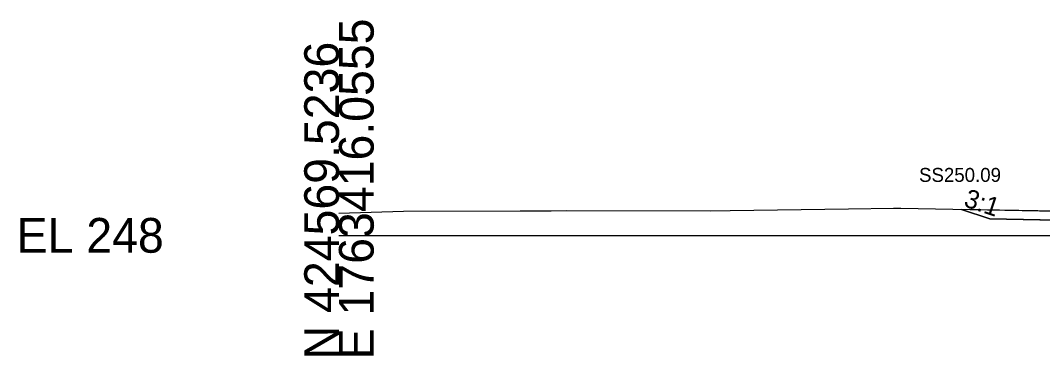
# Model space of a CAD drawing. Extents: x -26 to 3203, y -11010 to 4024.
# Drawn here: x 1974.3 to 2056.8, y -509.7 to -482.7 of the extents above; entities that cross this region are included whole.
import ezdxf

# ---------------------------------------------------------------- set-up
doc = ezdxf.new("R2010")
doc.units = 0
for name, color, linetype in [('Default', 7, 'Continuous'), ('Exist Cross Section Cell', 7, 'Continuous'), ('Exist XS Ground Line', 7, 'Continuous'), ('Prop CMT Slope Grass', 7, 'Continuous'), ('Prop XS Side Slope Text', 7, 'Continuous'), ('Prop XS SS Elevation Text', 7, 'Continuous'), ('Scratch_Level_0', 7, 'Continuous')]:
    doc.layers.add(name, color=color, linetype=linetype)

msp = doc.modelspace()

# ---------------------------------------------------------------- linework, layer by layer
at = {"layer": 'Exist Cross Section Cell'}
msp.add_line((2000, -500), (2100, -500), dxfattribs=at)
at = {"layer": 'Exist XS Ground Line'}
msp.add_lwpolyline([(2000, -498.219), (2005.198, -498.054), (2014.623, -498.013), (2017.129, -498.018), (2018.376, -498.009), (2029.978, -498.018), (2031.553, -497.989), (2041.088, -497.868), (2044.731, -497.817), (2045.333, -497.821), (2057.909, -498.059)], dxfattribs=at)
msp.add_lwpolyline([(2000, -498.219), (2005.198, -498.054), (2014.623, -498.013), (2017.129, -498.018), (2018.376, -498.009), (2029.978, -498.018), (2031.553, -497.989), (2041.088, -497.868), (2044.731, -497.817), (2045.333, -497.821), (2057.909, -498.059)], dxfattribs=at)
msp.add_lwpolyline([(2000, -498.219), (2005.198, -498.054), (2014.623, -498.013), (2017.129, -498.018), (2018.376, -498.009), (2029.978, -498.018), (2031.553, -497.989), (2041.088, -497.868), (2044.731, -497.817), (2045.333, -497.821), (2057.909, -498.059)], dxfattribs=at)
msp.add_lwpolyline([(2000, -498.219), (2005.198, -498.054), (2014.623, -498.013), (2017.129, -498.018), (2018.376, -498.009), (2029.978, -498.018), (2031.553, -497.989), (2041.088, -497.868), (2044.731, -497.817), (2045.333, -497.821), (2057.909, -498.059)], dxfattribs=at)
msp.add_lwpolyline([(2000, -498.219), (2005.198, -498.054), (2014.623, -498.013), (2017.129, -498.018), (2018.376, -498.009), (2029.978, -498.018), (2031.553, -497.989), (2041.088, -497.868), (2044.731, -497.817), (2045.333, -497.821), (2057.909, -498.059)], dxfattribs=at)
at = {"layer": 'Prop CMT Slope Grass'}
msp.add_lwpolyline([(2061.999, -498.868), (2052.499, -498.678), (2050.203, -497.913)], dxfattribs=at)
at = {"layer": 'Scratch_Level_0'}
for points in [[(2070.924, -499.241), (2070.795, -499.246), (2069.141, -499.318), (2068.887, -499.093), (2068.59, -498.833), (2063.306, -498.37), (2060.688, -498.11), (2057.909, -498.059), (2050.203, -497.913)], [(2050.203, -497.913), (2052.499, -498.678), (2059.23, -498.813)]]:
    msp.add_lwpolyline(points, dxfattribs=at)

# ---------------------------------------------------------------- texts
at = {"layer": 'Default'}
msp.add_text('-', height=0.0001, dxfattribs=at).set_placement((2000, -500))
at = {"layer": 'Exist Cross Section Cell'}
for s, p in [('E 1763416.0555', (2002.8, -510)), ('N 424569.5236', (2000, -510))]:
    msp.add_text(s, height=2.8, rotation=90, dxfattribs=at).set_placement(p)
msp.add_text('EL 248', height=2.8, dxfattribs=at).set_placement((1974, -501.4))
at = {"layer": 'Prop XS Side Slope Text'}
msp.add_text('3:1', height=1.5, rotation=341.56507, dxfattribs=at).set_placement((2050.318, -497.635))
at = {"layer": 'Prop XS SS Elevation Text'}
msp.add_text('SS250.09', height=1.125, dxfattribs=at).set_placement((2046.79, -495.69))
at = {"layer": 'Scratch_Level_0'}
for s, p in [('Exterior Boundary', (2050.044, -497.923)), ('LT_Slope_Cut', (2050.099, -497.923)), ('LT_CSLP_Pnt', (2052.401, -498.688))]:
    msp.add_text(s, height=0.02, dxfattribs=at).set_placement(p)

doc.saveas('drawing.dxf')
